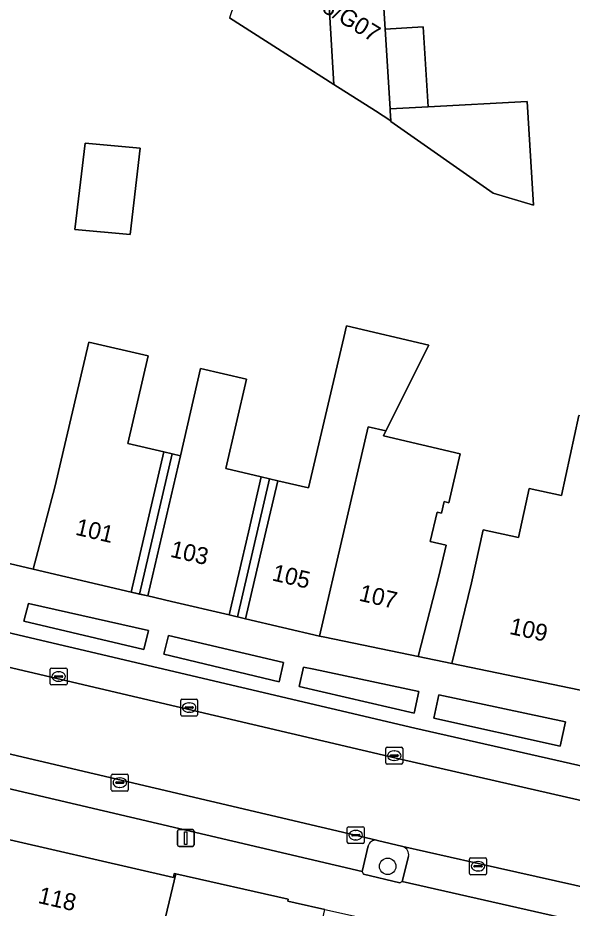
# Model space of a CAD drawing. Extents: x 159888 to 160761, y 384031 to 384750.
# Drawn here: x 160311.1 to 160343.9, y 384452.8 to 384505.5 of the extents above; entities that cross this region are included whole.
import ezdxf

# ---------------------------------------------------------------- set-up
doc = ezdxf.new("R2010")
doc.units = 0
for name, color, linetype in [('IMGEO_Boom', 7, 'Continuous'), ('IMGEO_Erf', 7, 'Continuous'), ('IMGEO_Groenvoorziening', 7, 'Continuous'), ('IMGEO_Kolk', 7, 'Continuous'), ('IMGEO_Lichtmast', 7, 'Continuous'), ('IMGEO_Pand', 7, 'Continuous'), ('IMGEO_Pand_nummerreeks', 7, 'Continuous'), ('IMGEO_Pand_overbouw', 7, 'Continuous'), ('IMGEO_Parkeervlak_open', 7, 'Continuous'), ('IMGEO_Rijbaan_lokaal_open', 7, 'Continuous'), ('IMGEO_Voetpad_open', 7, 'Continuous')]:
    doc.layers.add(name, color=color, linetype=linetype)

msp = doc.modelspace()

# ---------------------------------------------------------------- linework, layer by layer
at = {"layer": 'IMGEO_Boom'}
msp.add_circle((160332.99, 384455.291), 0.489, dxfattribs=at)
at = {"layer": 'IMGEO_Erf'}
for points in [[(160332.338, 384512.734), (160332.835, 384504.845), (160335.088, 384504.987), (160335.387, 384500.238), (160341.231, 384500.551), (160341.618, 384494.423), (160339.232, 384495.137), (160333.181, 384499.372), (160333.177, 384499.422), (160332.272, 384500), (160329.809, 384501.573), (160323.63, 384505.519)], [(160300.376, 384475.627), (160312.033, 384472.883), (160313.313, 384477.742), (160315.31, 384486.323), (160318.834, 384485.503), (160317.628, 384480.319), (160319.752, 384479.824), (160320.729, 384479.597), (160321.929, 384484.755), (160324.651, 384484.122), (160323.42, 384478.832), (160325.517, 384478.344), (160326.491, 384478.118), (160328.317, 384477.693), (160330.389, 384486.6), (160330.547, 384487.279), (160335.419, 384486.146), (160332.887, 384481.062), (160332.741, 384480.769), (160337.279, 384479.713), (160336.605, 384476.816), (160336.321, 384476.882), (160336.162, 384476.197), (160335.911, 384476.256), (160335.506, 384474.514), (160336.438, 384474.298), (160336.011, 384472.462), (160334.796, 384467.707), (160336.774, 384467.292), (160337.951, 384472.067), (160338.631, 384475.199), (160340.719, 384474.745), (160341.352, 384477.659), (160343.27, 384477.243), (160344.295, 384481.966)]]:
    msp.add_lwpolyline(points, dxfattribs=at)
for points in [[(160315.104, 384498.086), (160318.362, 384497.794), (160317.753, 384492.687), (160314.495, 384492.979)], [(160320.729, 384479.597), (160319.752, 384479.824), (160317.826, 384471.523), (160318.799, 384471.294)], [(160325.732, 384474.854), (160326.491, 384478.118), (160325.517, 384478.344), (160324.758, 384475.08), (160323.615, 384470.169), (160324.589, 384469.942)]]:
    msp.add_lwpolyline(points, close=True, dxfattribs=at)
at = {"layer": 'IMGEO_Groenvoorziening'}
for points in [[(160311.743, 384470.856), (160311.477, 384469.795), (160318.572, 384468.117), (160318.841, 384469.248)], [(160320.023, 384468.952), (160319.751, 384467.847), (160326.581, 384466.219), (160326.837, 384467.356)], [(160328.015, 384467.084), (160327.746, 384465.934), (160334.547, 384464.349), (160334.83, 384465.644), (160328.627, 384466.972)], [(160336.016, 384465.438), (160335.725, 384464.072), (160343.179, 384462.399), (160343.502, 384463.85)]]:
    msp.add_lwpolyline(points, close=True, dxfattribs=at)
for points in [[(160331.838, 384456.514), (160331.476, 384454.994), (160331.563, 384454.821), (160333.717, 384454.32), (160333.85, 384454.4), (160334.216, 384455.884)], [(160333.88, 384456.459), (160332.396, 384456.82), (160332.335, 384456.834)]]:
    msp.add_lwpolyline(points, dxfattribs=at)
for centre, radius, start, end in [((160332.264, 384456.399), 0.441, 80.692, 164.86), ((160333.755, 384456), 0.476, 345.883, 74.7166)]:
    msp.add_arc(centre, radius, start, end, dxfattribs=at)
at = {"layer": 'IMGEO_Kolk'}
for p, q in [((160313.032, 384466.101), (160313.032, 384466.953)), ((160313.107, 384467.027), (160313.959, 384467.027)), ((160314.033, 384466.953), (160314.033, 384466.101)), ((160313.291, 384466.521), (160313.291, 384466.533)), ((160313.729, 384466.484), (160313.331, 384466.484)), ((160313.334, 384466.57), (160313.732, 384466.57)), ((160313.52, 384466.807), (160313.545, 384466.807)), ((160313.775, 384466.533), (160313.775, 384466.521)), ((160313.959, 384466.027), (160313.107, 384466.027)), ((160313.543, 384466.247), (160313.518, 384466.247)), ((160320.751, 384464.263), (160320.751, 384465.115)), ((160320.826, 384465.189), (160321.678, 384465.189)), ((160321.239, 384464.969), (160321.264, 384464.969)), ((160321.752, 384465.115), (160321.752, 384464.263)), ((160321.01, 384464.683), (160321.01, 384464.695)), ((160321.448, 384464.646), (160321.05, 384464.646)), ((160321.053, 384464.732), (160321.451, 384464.732)), ((160321.262, 384464.409), (160321.237, 384464.409)), ((160321.494, 384464.695), (160321.494, 384464.683)), ((160321.678, 384464.189), (160320.826, 384464.189)), ((160332.876, 384461.415), (160332.876, 384462.267)), ((160332.951, 384462.341), (160333.803, 384462.341)), ((160333.364, 384462.121), (160333.389, 384462.121)), ((160333.877, 384462.267), (160333.877, 384461.415)), ((160333.135, 384461.835), (160333.135, 384461.847)), ((160333.573, 384461.798), (160333.175, 384461.798)), ((160333.178, 384461.884), (160333.576, 384461.884)), ((160333.619, 384461.847), (160333.619, 384461.835)), ((160333.803, 384461.341), (160332.951, 384461.341)), ((160333.387, 384461.561), (160333.362, 384461.561)), ((160316.649, 384459.822), (160316.649, 384460.674)), ((160316.724, 384460.748), (160317.576, 384460.748)), ((160317.65, 384460.674), (160317.65, 384459.822)), ((160316.908, 384460.242), (160316.908, 384460.254)), ((160317.346, 384460.205), (160316.948, 384460.205)), ((160316.951, 384460.291), (160317.349, 384460.291)), ((160317.137, 384460.528), (160317.162, 384460.528)), ((160317.392, 384460.254), (160317.392, 384460.242)), ((160317.576, 384459.748), (160316.724, 384459.748)), ((160317.16, 384459.968), (160317.135, 384459.968)), ((160330.601, 384456.714), (160330.601, 384457.566)), ((160330.676, 384457.64), (160331.528, 384457.64)), ((160331.089, 384457.42), (160331.114, 384457.42)), ((160331.602, 384457.566), (160331.602, 384456.714)), ((160330.86, 384457.134), (160330.86, 384457.146)), ((160331.298, 384457.097), (160330.9, 384457.097)), ((160330.903, 384457.183), (160331.301, 384457.183)), ((160331.112, 384456.86), (160331.087, 384456.86)), ((160331.344, 384457.146), (160331.344, 384457.134)), ((160331.528, 384456.64), (160330.676, 384456.64)), ((160337.907, 384455.798), (160338.759, 384455.798)), ((160337.832, 384454.872), (160337.832, 384455.724)), ((160338.091, 384455.292), (160338.091, 384455.304)), ((160338.134, 384455.341), (160338.532, 384455.341)), ((160338.32, 384455.578), (160338.345, 384455.578)), ((160338.575, 384455.304), (160338.575, 384455.292)), ((160338.833, 384455.724), (160338.833, 384454.872)), ((160338.759, 384454.798), (160337.907, 384454.798)), ((160338.529, 384455.255), (160338.131, 384455.255)), ((160338.343, 384455.018), (160338.318, 384455.018))]:
    msp.add_line(p, q, dxfattribs=at)
for points in [[(160313.032, 384466.101), (160313.032, 384466.953)], [(160313.107, 384467.027), (160313.959, 384467.027)], [(160314.033, 384466.953), (160314.033, 384466.101)], [(160313.959, 384466.027), (160313.107, 384466.027)], [(160320.751, 384464.263), (160320.751, 384465.115)], [(160320.826, 384465.189), (160321.678, 384465.189)], [(160321.752, 384465.115), (160321.752, 384464.263)], [(160321.678, 384464.189), (160320.826, 384464.189)], [(160332.876, 384461.415), (160332.876, 384462.267)], [(160332.951, 384462.341), (160333.803, 384462.341)], [(160333.877, 384462.267), (160333.877, 384461.415)], [(160333.803, 384461.341), (160332.951, 384461.341)], [(160316.649, 384459.822), (160316.649, 384460.674)], [(160316.724, 384460.748), (160317.576, 384460.748)], [(160317.65, 384460.674), (160317.65, 384459.822)], [(160317.576, 384459.748), (160316.724, 384459.748)], [(160330.601, 384456.714), (160330.601, 384457.566)], [(160330.676, 384457.64), (160331.528, 384457.64)], [(160331.602, 384457.566), (160331.602, 384456.714)], [(160331.528, 384456.64), (160330.676, 384456.64)], [(160337.907, 384455.798), (160338.759, 384455.798)], [(160337.832, 384454.872), (160337.832, 384455.724)], [(160338.833, 384455.724), (160338.833, 384454.872)], [(160338.759, 384454.798), (160337.907, 384454.798)]]:
    msp.add_lwpolyline(points, dxfattribs=at)
for centre, radius, start, end in [((160313.109, 384466.951), 0.0765, 91.552, 178.448), ((160313.109, 384466.951), 0.0765, 91.552, 178.448), ((160313.957, 384466.951), 0.0765, 1.552, 88.448), ((160313.957, 384466.951), 0.0765, 1.552, 88.448), ((160313.331, 384466.53), 0.0403, 85.8775, 175.7526), ((160313.328, 384466.52), 0.0366, 178.938, 274.7102), ((160313.732, 384466.527), 0.043, 264.8664, 352.4533), ((160313.736, 384466.532), 0.0386, 1.7309, 96.639), ((160313.109, 384466.103), 0.0765, 181.552, 268.448), ((160313.109, 384466.103), 0.0765, 181.552, 268.448), ((160313.957, 384466.103), 0.0765, 271.552, 358.448), ((160313.957, 384466.103), 0.0765, 271.552, 358.448), ((160320.828, 384465.113), 0.0765, 91.552, 178.448), ((160320.828, 384465.113), 0.0765, 91.552, 178.448), ((160321.676, 384465.113), 0.0765, 1.552, 88.448), ((160321.676, 384465.113), 0.0765, 1.552, 88.448), ((160320.828, 384464.265), 0.0765, 181.552, 268.448), ((160320.828, 384464.265), 0.0765, 181.552, 268.448), ((160321.05, 384464.692), 0.0403, 85.8775, 175.7526), ((160321.047, 384464.682), 0.0366, 178.938, 274.7102), ((160321.451, 384464.689), 0.043, 264.8664, 352.4533), ((160321.455, 384464.694), 0.0386, 1.7309, 96.639), ((160321.676, 384464.265), 0.0765, 271.552, 358.448), ((160321.676, 384464.265), 0.0765, 271.552, 358.448), ((160332.953, 384462.265), 0.0765, 91.552, 178.448), ((160332.953, 384462.265), 0.0765, 91.552, 178.448), ((160333.801, 384462.265), 0.0765, 1.552, 88.448), ((160333.801, 384462.265), 0.0765, 1.552, 88.448), ((160333.175, 384461.844), 0.0403, 85.8775, 175.7526), ((160333.172, 384461.834), 0.0366, 178.938, 274.7102), ((160333.576, 384461.841), 0.043, 264.8664, 352.4533), ((160333.58, 384461.846), 0.0386, 1.7309, 96.639), ((160332.953, 384461.417), 0.0765, 181.552, 268.448), ((160332.953, 384461.417), 0.0765, 181.552, 268.448), ((160333.801, 384461.417), 0.0765, 271.552, 358.448), ((160333.801, 384461.417), 0.0765, 271.552, 358.448), ((160316.726, 384460.672), 0.0765, 91.552, 178.448), ((160316.726, 384460.672), 0.0765, 91.552, 178.448), ((160317.574, 384460.672), 0.0765, 1.552, 88.448), ((160317.574, 384460.672), 0.0765, 1.552, 88.448), ((160316.948, 384460.251), 0.0403, 85.8775, 175.7526), ((160316.945, 384460.241), 0.0366, 178.938, 274.7102), ((160317.349, 384460.248), 0.043, 264.8664, 352.4533), ((160317.353, 384460.253), 0.0386, 1.7309, 96.639), ((160316.726, 384459.824), 0.0765, 181.552, 268.448), ((160316.726, 384459.824), 0.0765, 181.552, 268.448), ((160317.574, 384459.824), 0.0765, 271.552, 358.448), ((160317.574, 384459.824), 0.0765, 271.552, 358.448), ((160330.678, 384457.564), 0.0765, 91.552, 178.448), ((160330.678, 384457.564), 0.0765, 91.552, 178.448), ((160331.526, 384457.564), 0.0765, 1.552, 88.448), ((160331.526, 384457.564), 0.0765, 1.552, 88.448), ((160330.9, 384457.143), 0.0403, 85.8775, 175.7526), ((160330.897, 384457.133), 0.0366, 178.938, 274.7102), ((160331.301, 384457.14), 0.043, 264.8664, 352.4533), ((160331.305, 384457.145), 0.0386, 1.7309, 96.639), ((160330.678, 384456.716), 0.0765, 181.552, 268.448), ((160330.678, 384456.716), 0.0765, 181.552, 268.448), ((160331.526, 384456.716), 0.0765, 271.552, 358.448), ((160331.526, 384456.716), 0.0765, 271.552, 358.448), ((160337.909, 384455.722), 0.0765, 91.552, 178.448), ((160337.909, 384455.722), 0.0765, 91.552, 178.448), ((160338.757, 384455.722), 0.0765, 1.552, 88.448), ((160338.757, 384455.722), 0.0765, 1.552, 88.448), ((160338.131, 384455.301), 0.0403, 85.8775, 175.7526), ((160338.128, 384455.291), 0.0366, 178.938, 274.7102), ((160338.532, 384455.298), 0.043, 264.8664, 352.4533), ((160338.536, 384455.303), 0.0386, 1.7309, 96.639), ((160337.909, 384454.874), 0.0765, 181.552, 268.448), ((160337.909, 384454.874), 0.0765, 181.552, 268.448), ((160338.757, 384454.874), 0.0765, 271.552, 358.448), ((160338.757, 384454.874), 0.0765, 271.552, 358.448)]:
    msp.add_arc(centre, radius, start, end, dxfattribs=at)
for centre, major_axis, ratio, start_param, end_param in [((160313.519, 384466.527), (-0.387, 0.002), 0.722429, 4.712389, 7.853982), ((160313.544, 384466.527), (-0.39, 0.002), 0.717154, 1.570796, 4.712389), ((160321.238, 384464.689), (-0.387, 0.002), 0.722429, 4.712389, 7.853982), ((160321.263, 384464.689), (-0.39, 0.002), 0.717154, 1.570796, 4.712389), ((160333.363, 384461.841), (-0.387, 0.002), 0.722429, 4.712389, 7.853982), ((160333.388, 384461.841), (-0.39, 0.002), 0.717154, 1.570796, 4.712389), ((160317.136, 384460.248), (-0.387, 0.002), 0.722429, 4.712389, 7.853982), ((160317.161, 384460.248), (-0.39, 0.002), 0.717154, 1.570796, 4.712389), ((160331.088, 384457.14), (-0.387, 0.002), 0.722429, 4.712389, 7.853982), ((160331.113, 384457.14), (-0.39, 0.002), 0.717154, 1.570796, 4.712389), ((160338.319, 384455.298), (-0.387, 0.002), 0.722429, 4.712389, 7.853982), ((160338.344, 384455.298), (-0.39, 0.002), 0.717154, 1.570796, 4.712389)]:
    msp.add_ellipse(centre, major_axis=major_axis, ratio=ratio, start_param=start_param, end_param=end_param, dxfattribs=at)
at = {"layer": 'IMGEO_Lichtmast'}
for p, q in [((160320.552, 384456.57), (160320.552, 384457.37)), ((160320.552, 384457.37), (160320.552, 384456.57)), ((160320.652, 384457.47), (160321.442, 384457.47)), ((160321.442, 384457.47), (160320.652, 384457.47)), ((160321.542, 384457.37), (160321.542, 384456.57)), ((160321.542, 384456.57), (160321.542, 384457.37)), ((160321.442, 384456.47), (160320.652, 384456.47)), ((160320.652, 384456.47), (160321.442, 384456.47))]:
    msp.add_line(p, q, dxfattribs=at)
msp.add_lwpolyline([(160320.972, 384457.345), (160321.122, 384457.345), (160321.122, 384456.595), (160320.972, 384456.595), (160320.972, 384457.345)], dxfattribs=at)
for centre, start, end in [((160320.652, 384457.37), 90, 180), ((160320.652, 384457.37), 90, 180), ((160321.442, 384457.37), 0, 90), ((160321.442, 384457.37), 360, 90), ((160320.652, 384456.57), 180, 270), ((160320.652, 384456.57), 180, 270), ((160321.442, 384456.57), 270, 0), ((160321.442, 384456.57), 270, 0)]:
    msp.add_arc(centre, 0.1, start, end, dxfattribs=at)
at = {"layer": 'IMGEO_Pand'}
for points in [[(160332.338, 384512.734), (160329.154, 384512.544), (160329.809, 384501.573), (160332.272, 384500), (160333.177, 384499.422), (160333.141, 384500), (160333.134, 384500.117), (160332.835, 384504.845)], [(160323.63, 384505.519), (160329.809, 384501.573), (160329.154, 384512.544), (160325.971, 384512.354)], [(160332.835, 384504.845), (160333.134, 384500.117), (160335.387, 384500.238), (160335.088, 384504.987)], [(160335.387, 384500.238), (160333.134, 384500.117), (160333.141, 384500), (160333.177, 384499.422), (160333.181, 384499.372), (160339.232, 384495.137), (160341.618, 384494.423), (160341.231, 384500.551)], [(160314.495, 384492.979), (160317.753, 384492.687), (160318.362, 384497.794), (160315.104, 384498.086)], [(160331.842, 384481.306), (160332.887, 384481.062), (160335.419, 384486.146), (160330.547, 384487.279), (160330.389, 384486.6), (160328.317, 384477.693), (160326.491, 384478.118), (160325.732, 384474.854), (160324.589, 384469.942), (160328.957, 384468.924)], [(160348.55, 384482.581), (160349.26, 384485.901), (160346.381, 384486.526), (160345.342, 384481.739), (160344.295, 384481.966), (160343.27, 384477.243), (160341.352, 384477.659), (160340.719, 384474.745), (160338.631, 384475.199), (160337.951, 384472.067), (160336.774, 384467.292), (160344.87, 384465.614)], [(160319.752, 384479.824), (160317.628, 384480.319), (160318.834, 384485.503), (160315.31, 384486.323), (160313.313, 384477.742), (160312.033, 384472.883), (160317.826, 384471.523)], [(160325.517, 384478.344), (160323.42, 384478.832), (160324.651, 384484.122), (160321.929, 384484.755), (160320.729, 384479.597), (160318.799, 384471.294), (160320.202, 384470.965), (160323.615, 384470.169), (160324.758, 384475.08)], [(160335.506, 384474.514), (160335.911, 384476.256), (160336.162, 384476.197), (160336.321, 384476.882), (160336.605, 384476.816), (160337.279, 384479.713), (160332.741, 384480.769), (160332.887, 384481.062), (160331.842, 384481.306), (160328.957, 384468.924), (160329.273, 384468.85), (160334.796, 384467.707), (160336.011, 384472.462), (160336.438, 384474.298)], [(160327.398, 384444.569), (160318.547, 384446.811), (160320.454, 384454.849), (160320.372, 384454.868), (160320.317, 384454.624), (160308.654, 384457.315), (160308.014, 384457.469), (160305.029, 384444.168), (160300.153, 384445.262), (160299.093, 384440.541), (160296.797, 384441.121), (160296.764, 384440.984), (160295.086, 384441.385), (160293.798, 384435.989), (160303.247, 384433.733), (160303.139, 384433.295), (160324.076, 384428.151), (160326.814, 384439.294), (160326.215, 384439.432)], [(160329.279, 384452.738), (160327.527, 384453.125), (160327.088, 384453.222), (160327.104, 384453.346), (160320.454, 384454.849), (160318.547, 384446.811), (160327.398, 384444.569)]]:
    msp.add_lwpolyline(points, close=True, dxfattribs=at)
at = {"layer": 'IMGEO_Pand_overbouw'}
for points in [[(160320.242, 384479.71), (160319.752, 384479.824), (160317.826, 384471.523), (160318.313, 384471.409)], [(160320.729, 384479.597), (160320.242, 384479.71), (160318.313, 384471.409), (160318.799, 384471.294)], [(160326.004, 384478.231), (160325.517, 384478.344), (160324.758, 384475.08), (160323.615, 384470.169), (160324.102, 384470.056)], [(160325.732, 384474.854), (160326.491, 384478.118), (160326.004, 384478.231), (160324.102, 384470.056), (160324.589, 384469.942)]]:
    msp.add_lwpolyline(points, close=True, dxfattribs=at)
at = {"layer": 'IMGEO_Parkeervlak_open'}
for points in [[(160349.457, 384458.512), (160349.788, 384460.02), (160334.593, 384463.468), (160283.766, 384475.429)], [(160282.941, 384473.571), (160333.744, 384461.627), (160349.856, 384457.953)], [(160332.335, 384456.834), (160302.52, 384463.845)], [(160302.836, 384463.269), (160302.477, 384461.784), (160331.476, 384454.994), (160331.838, 384456.514)], [(160349.763, 384452.894), (160339.475, 384455.203), (160333.88, 384456.459)], [(160334.216, 384455.884), (160333.85, 384454.4), (160357.759, 384448.977), (160358.168, 384450.919), (160349.763, 384452.894)]]:
    msp.add_lwpolyline(points, dxfattribs=at)
for centre, radius, start, end in [((160332.264, 384456.399), 0.441, 80.692, 164.86), ((160333.755, 384456), 0.476, 345.883, 74.7166)]:
    msp.add_arc(centre, radius, start, end, dxfattribs=at)
at = {"layer": 'IMGEO_Rijbaan_lokaal_open'}
msp.add_lwpolyline([(160262.473, 384473.353), (160264.43, 384472.842), (160266.385, 384472.302), (160300.374, 384464.334), (160300.453, 384464.316), (160302.52, 384463.845), (160332.335, 384456.834), (160332.396, 384456.82), (160333.88, 384456.459), (160339.475, 384455.203), (160349.763, 384452.894), (160350.875, 384457.72), (160349.856, 384457.953), (160333.744, 384461.627), (160282.941, 384473.571)], dxfattribs=at)
at = {"layer": 'IMGEO_Voetpad_open'}
for points in [[(160329.273, 384468.85), (160328.957, 384468.924), (160324.589, 384469.942), (160323.615, 384470.169), (160320.202, 384470.965), (160318.799, 384471.294), (160317.826, 384471.523), (160312.033, 384472.883), (160300.376, 384475.627), (160294.547, 384477.036), (160293.586, 384477.267), (160288.393, 384478.525), (160283.54, 384479.7), (160283.188, 384479.786), (160282.145, 384480.041), (160276.201, 384481.496), (160274.889, 384481.817), (160269.153, 384483.256), (160263.339, 384484.714), (160262.354, 384484.957), (160256.565, 384486.387), (160250.68, 384487.841), (160247.154, 384488.478)], [(160263.206, 384478.674), (160263.556, 384480.169), (160281.368, 384475.976), (160281.556, 384476.186), (160281.688, 384476.754), (160275.469, 384478.233), (160275.784, 384479.553), (160286.347, 384476.907), (160286.066, 384475.715), (160283.853, 384476.251), (160283.695, 384475.682), (160283.766, 384475.429), (160334.593, 384463.468), (160349.788, 384460.02), (160349.944, 384460.131), (160350.461, 384462.372), (160355.647, 384461.217), (160354.809, 384457.357)], [(160331.563, 384454.821), (160331.476, 384454.994), (160302.477, 384461.784), (160302.23, 384461.614), (160299.702, 384462.215), (160299.532, 384462.459), (160266.362, 384470.254), (160266.116, 384470.07), (160263.898, 384470.627), (160264.43, 384472.842), (160262.473, 384473.353)], [(160358.78, 384461.583), (160359.041, 384462.675), (160356.073, 384463.138), (160350.448, 384464.383), (160345.114, 384465.563), (160344.87, 384465.614), (160336.774, 384467.292), (160334.796, 384467.707), (160329.273, 384468.85)], [(160308.654, 384457.315), (160320.317, 384454.624), (160320.372, 384454.868), (160320.454, 384454.849), (160327.104, 384453.346), (160327.088, 384453.222), (160327.527, 384453.125), (160329.279, 384452.738), (160334.09, 384451.675), (160338.855, 384450.621), (160344.21, 384449.438), (160345.173, 384449.177), (160350.38, 384448.096), (160350.646, 384448.041), (160356.349, 384446.788), (160356.191, 384446.408), (160357.565, 384446.039), (160357.646, 384446.468), (160357.817, 384447.041), (160370.659, 384444.25)], [(160374.338, 384446.776), (160373.965, 384445.272), (160369.294, 384446.306), (160362.333, 384447.948), (160360.254, 384448.416), (160357.759, 384448.977), (160333.85, 384454.4), (160333.717, 384454.32), (160331.563, 384454.821)]]:
    msp.add_lwpolyline(points, dxfattribs=at)
for points in [[(160311.477, 384469.795), (160311.743, 384470.856), (160318.841, 384469.248), (160318.572, 384468.117)], [(160319.751, 384467.847), (160320.023, 384468.952), (160326.837, 384467.356), (160326.581, 384466.219)], [(160328.015, 384467.084), (160328.627, 384466.972), (160334.83, 384465.644), (160334.547, 384464.349), (160327.746, 384465.934)], [(160336.016, 384465.438), (160343.502, 384463.85), (160343.179, 384462.399), (160335.725, 384464.072)]]:
    msp.add_lwpolyline(points, close=True, dxfattribs=at)

# ---------------------------------------------------------------- texts
at = {"layer": 'IMGEO_Pand_nummerreeks'}
for s, rotation, p in [('98/G07', 328.5217, (160328.405, 384506.314)), ('101', 346.9079, (160314.47, 384474.927)), ('103', 346.9079, (160320.081, 384473.622)), ('105', 346.9079, (160326.1, 384472.223)), ('107', 346.8965, (160331.24, 384471.026)), ('109', 347.7559, (160340.14, 384469.054)), ('118', 347.0683, (160312.263, 384453.133))]:
    msp.add_text(s, height=1, rotation=rotation, dxfattribs=at).set_placement(p)

doc.saveas('drawing.dxf')
